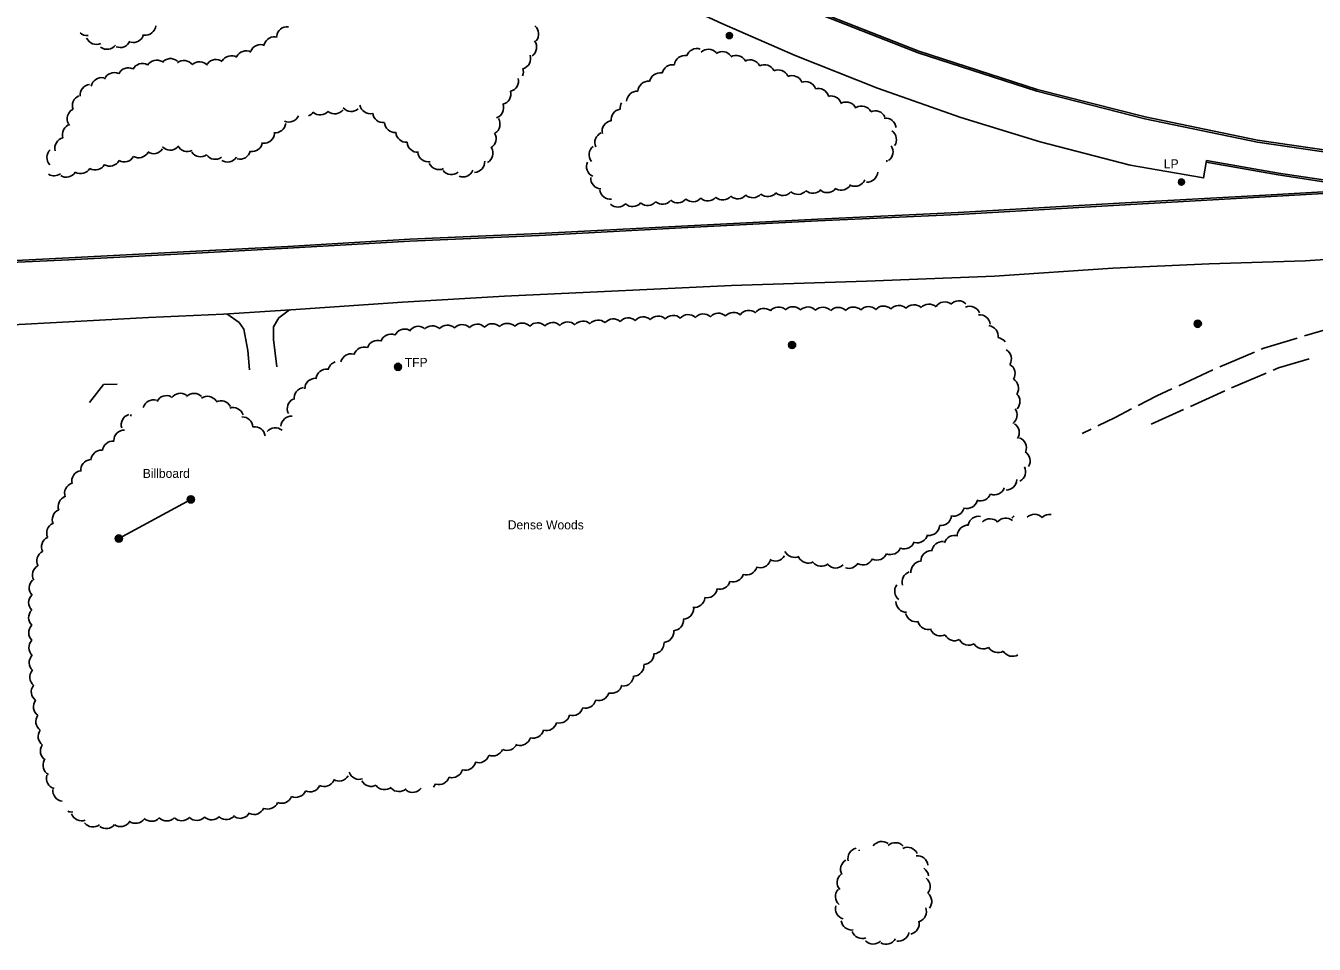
# Model space of a CAD drawing. Extents: x 2402803 to 2427059, y 6985292 to 6997652.
# Drawn here: x 2417036 to 2417720, y 6990478 to 6990966 of the extents above; entities that cross this region are included whole.
import ezdxf

# ---------------------------------------------------------------- set-up
doc = ezdxf.new("R2010")
doc.units = 0
for name, color, linetype in [('p_road - paved curb', 7, 'Continuous'), ('p_road bridge end', 7, 'Continuous'), ('p_road dirt road', 7, 'Continuous'), ('p_structure sign', 7, 'Continuous'), ('p_utility manhole', 7, 'Continuous'), ('p_veg woods', 7, 'Continuous')]:
    doc.layers.add(name, color=color, linetype=linetype)

msp = doc.modelspace()

# ---------------------------------------------------------------- linework, layer by layer
at = {"layer": 'p_road - paved curb'}
for points in [[(2417102.44, 6991155.35), (2417147.44, 6991131.02), (2417202.6, 6991101.41), (2417246.57, 6991077.7), (2417304.09, 6991046.19), (2417352.2, 6991020.88), (2417398.41, 6990996.87), (2417450.39, 6990974.63), (2417510.07, 6990951.19), (2417573, 6990930.87), (2417630.32, 6990916.28), (2417690.09, 6990903.9), (2417747.18, 6990895.52), (2417798.03, 6990890.45), (2417854.87, 6990887.91), (2417913.31, 6990887.8), (2417972.37, 6990890.82), (2418042.27, 6990897.81), (2418103.6, 6990905.73), (2418162.42, 6990914.12), (2418202.32, 6990920.88), (2418234.72, 6990926.56)], [(2417102.92, 6991156.23), (2417147.91, 6991131.9), (2417203.07, 6991102.29), (2417247.05, 6991078.58), (2417304.56, 6991047.07), (2417352.66, 6991021.77), (2417398.84, 6990997.77), (2417450.77, 6990975.56), (2417510.41, 6990952.13), (2417573.28, 6990931.83), (2417630.54, 6990917.25), (2417690.26, 6990904.89), (2417747.3, 6990896.51), (2417798.1, 6990891.45), (2417854.89, 6990888.91), (2417913.29, 6990888.8), (2417972.29, 6990891.82), (2418042.16, 6990898.8), (2418103.47, 6990906.72), (2418162.27, 6990915.11), (2418202.15, 6990921.87), (2418234.55, 6990927.54)], [(2417663.11, 6990894.16), (2417661.52, 6990884.87), (2417622.52, 6990891.62), (2417574.86, 6990904.07), (2417532.81, 6990916.94), (2417488.56, 6990932.5), (2417444.88, 6990949.85), (2417405.95, 6990966.76), (2417367, 6990984.85), (2417320.93, 6991010.25), (2417251.16, 6991048.68), (2417181.38, 6991084.69), (2417135.29, 6991109.88), (2417079.87, 6991140.57)], [(2417059.26, 6990808.45), (2417101.64, 6990810.69), (2417141.49, 6990812.59), (2417177.14, 6990814.86), (2417236.42, 6990818.89), (2417290.57, 6990822.07), (2417343.62, 6990824.5), (2417410.95, 6990827.73), (2417482.71, 6990830.05), (2417550.61, 6990832.77), (2417613.32, 6990837.02), (2417664.45, 6990839.19), (2417715.44, 6990840.89), (2417784.2, 6990845.4), (2417846.99, 6990849.53), (2417920.59, 6990854.42), (2417977.98, 6990859.34), (2418035.61, 6990865.3), (2418095.09, 6990871.4), (2418150.63, 6990879.02), (2418192.97, 6990885.87), (2418233.97, 6990894.31)], [(2417059.4, 6990841.44), (2417123.56, 6990844.76), (2417175.58, 6990847.48), (2417240.37, 6990851.29), (2417308.91, 6990854.29), (2417384.53, 6990858.31), (2417456.81, 6990862.03), (2417531.29, 6990865.44), (2417616.76, 6990870.46), (2417694.42, 6990874.73), (2417747.01, 6990877.79), (2417747.93, 6990879.23), (2417746.6, 6990880.59), (2417701.33, 6990887.45), (2417663.17, 6990894.15)], [(2417059.35, 6990842.44), (2417123.51, 6990845.76), (2417175.52, 6990848.48), (2417240.32, 6990852.29), (2417308.86, 6990855.29), (2417384.48, 6990859.31), (2417456.76, 6990863.03), (2417531.24, 6990866.44), (2417616.7, 6990871.46), (2417694.36, 6990875.73), (2417746.44, 6990878.76), (2417746.66, 6990879.1), (2417746.12, 6990879.65), (2417701.17, 6990886.46), (2417663, 6990893.17)], [(2416376.23, 6990807.97), (2416409.87, 6990809.27), (2416455.68, 6990811.49), (2416499.1, 6990813.5), (2416568.1, 6990817.29), (2416613.62, 6990819.85), (2416667.55, 6990822.24), (2416712.93, 6990824.69), (2416771.57, 6990827.77), (2416817.44, 6990829.71), (2416872.59, 6990832.63), (2416932.61, 6990836.35), (2416984.19, 6990838.59), (2417020.51, 6990840.51), (2417059.35, 6990842.44)], [(2416376.27, 6990806.97), (2416409.91, 6990808.27), (2416455.73, 6990810.49), (2416499.15, 6990812.5), (2416568.16, 6990816.29), (2416613.67, 6990818.85), (2416667.6, 6990821.24), (2416712.98, 6990823.69), (2416771.62, 6990826.77), (2416817.49, 6990828.71), (2416872.65, 6990831.63), (2416932.66, 6990835.35), (2416984.24, 6990837.59), (2417020.56, 6990839.51), (2417059.4, 6990841.44)], [(2417143.15, 6990812.7), (2417149.81, 6990808.03), (2417152.21, 6990804.5), (2417154.37, 6990793.29), (2417155.27, 6990782.99)], [(2417176.46, 6990814.82), (2417170.8, 6990810.5), (2417167.93, 6990805.72), (2417167.97, 6990799.1), (2417169.63, 6990784.56)], [(2417059.26, 6990808.45), (2417026.27, 6990806.74), (2416971.75, 6990800.45), (2416920.81, 6990798.82)]]:
    msp.add_lwpolyline(points, dxfattribs=at)
at = {"layer": 'p_road bridge end'}
msp.add_lwpolyline([(2417070.31, 6990765.63), (2417077.76, 6990775.22), (2417084.96, 6990775.39)], dxfattribs=at)
at = {"layer": 'p_road dirt road'}
for p, q in [((2417688.5, 6990792.4), (2417670.16, 6990784.64)), ((2417666.51, 6990783.05), (2417648.41, 6990774.55)), ((2417694.85, 6990781.24), (2417676.46, 6990773.38)), ((2417672.8, 6990771.78), (2417654.59, 6990763.54)), ((2417650.94, 6990761.89), (2417633.83, 6990754.14)), ((2417601.87, 6990751.45), (2417597.11, 6990749.1))]:
    msp.add_line(p, q, dxfattribs=at)
for points in [[(2417734.46, 6990805.94), (2417724.84, 6990803.86), (2417715.11, 6990800.96)], [(2417711.28, 6990799.81), (2417693.52, 6990794.52), (2417692.17, 6990793.95)], [(2417717.59, 6990788.72), (2417701.31, 6990784), (2417698.52, 6990782.81)], [(2417644.79, 6990772.85), (2417636.77, 6990769.08), (2417626.87, 6990764.01)], [(2417623.31, 6990762.19), (2417614.61, 6990757.73), (2417605.46, 6990753.22)]]:
    msp.add_lwpolyline(points, dxfattribs=at)
at = {"layer": 'p_structure sign'}
msp.add_line((2417124.09, 6990714.19), (2417085.87, 6990693.41), dxfattribs=at)
for centre, radius in [((2417124.09, 6990714.19), 1.9), ((2417124.09, 6990714.19), 1.44), ((2417124.09, 6990714.19), 0.973), ((2417124.09, 6990714.19), 0.539), ((2417124.09, 6990714.19), 0.192), ((2417085.87, 6990693.41), 1.9), ((2417085.87, 6990693.41), 1.44), ((2417085.87, 6990693.41), 0.973), ((2417085.87, 6990693.41), 0.539), ((2417085.87, 6990693.41), 0.192)]:
    msp.add_circle(centre, radius, dxfattribs=at)
at = {"layer": 'p_utility manhole'}
for centre, radius in [((2417409.89, 6990960.38), 1.6), ((2417409.89, 6990960.38), 1.3), ((2417409.89, 6990960.38), 1), ((2417409.89, 6990960.38), 0.539), ((2417409.89, 6990960.38), 0.192), ((2417649.82, 6990882.66), 1.6), ((2417649.82, 6990882.66), 1.3), ((2417649.82, 6990882.66), 1), ((2417649.82, 6990882.66), 0.539), ((2417649.82, 6990882.66), 0.192), ((2417658.47, 6990807.42), 1.9), ((2417658.47, 6990807.42), 1.44), ((2417658.47, 6990807.42), 0.973), ((2417658.47, 6990807.42), 0.539), ((2417658.47, 6990807.42), 0.192), ((2417443.17, 6990796.14), 1.9), ((2417443.17, 6990796.14), 1.44), ((2417443.17, 6990796.14), 0.973), ((2417443.17, 6990796.14), 0.539), ((2417443.17, 6990796.14), 0.192), ((2417234.03, 6990784.53), 1.9), ((2417234.03, 6990784.53), 1.44), ((2417234.03, 6990784.53), 0.973), ((2417234.03, 6990784.53), 0.539), ((2417234.03, 6990784.53), 0.192)]:
    msp.add_circle(centre, radius, dxfattribs=at)
at = {"layer": 'p_veg woods'}
for centre, start, end in [((2417099.9, 6990966.29), 262.38636, 352.38636), ((2417175.27, 6990959.46), 83.80019, 173.80019), ((2417303.04, 6990961.18), 320.04115, 50.04115), ((2417069.07, 6990966.05), 229.20451, 274.41888), ((2417073.94, 6990961.35), 204.26573, 294.26573), ((2417086.58, 6990959.71), 247.00321, 337.00321), ((2417093.51, 6990962.36), 255.4849, 345.4849), ((2417161.12, 6990949.97), 68.41658, 158.41658), ((2417168.49, 6990954.13), 74.97072, 164.97072), ((2417301.95, 6990954.21), 306.00334, 36.00334), ((2417079.58, 6990958.75), 233.26308, 323.26308), ((2417145.57, 6990944.08), 59.24277, 149.24277), ((2417153.43, 6990946.62), 62.94963, 152.94963), ((2417298.76, 6990948.19), 288.10025, 18.10025), ((2417386.3, 6990944.17), 81.27856, 171.27856), ((2417392.65, 6990947.87), 72.17731, 162.17731), ((2417398.79, 6990947.49), 43.26698, 133.26698), ((2417406.17, 6990946.27), 35.57782, 125.57782), ((2417413.47, 6990944.26), 29.38115, 119.38115), ((2417090.86, 6990937.62), 64.04367, 154.04367), ((2417098.38, 6990939.96), 62.16817, 152.16817), ((2417105.92, 6990941.75), 58.63933, 148.63933), ((2417113.33, 6990942.54), 50.58906, 140.58906), ((2417120.42, 6990941.52), 37.96301, 127.96301), ((2417128.66, 6990940.85), 41.92596, 131.92596), ((2417137.36, 6990942.06), 52.74796, 142.74796), ((2417294.92, 6990941.29), 336.98544, 16.62024), ((2417379.73, 6990939.28), 78.65485, 168.65485), ((2417420.93, 6990941.83), 27.18653, 117.18653), ((2417428.46, 6990939.29), 26.35839, 116.35839), ((2417435.8, 6990936.52), 24.2349, 114.2349), ((2417076.79, 6990932.47), 79.03501, 169.03501), ((2417083.5, 6990935.11), 67.25347, 157.25347), ((2417292.37, 6990936.3), 284.40693, 14.40693), ((2417367, 6990930.53), 86.46681, 176.46681), ((2417373.1, 6990934.99), 80.2133, 170.2133), ((2417443.11, 6990933.52), 22.77847, 112.77847), ((2417450.33, 6990930.34), 21.17139, 111.17139), ((2417066.84, 6990923.26), 112.12086, 202.12086), ((2417070.98, 6990928.88), 97.24054, 187.24054), ((2417288.3, 6990929.42), 284.40693, 14.40693), ((2417361.01, 6990925.23), 86.46681, 176.46681), ((2417457.03, 6990926.73), 15.55697, 105.55697), ((2417463.89, 6990922.69), 15.15031, 105.15031), ((2417209.21, 6990925.75), 220.68205, 310.68205), ((2417219.29, 6990924.59), 191.50363, 281.50363), ((2417284.42, 6990922.07), 289.00391, 19.00391), ((2417357.59, 6990922.03), 150.85072, 187.52114), ((2417471.94, 6990919.48), 24.54885, 114.54885), ((2417480.03, 6990917.38), 29.61488, 119.61488), ((2417064.06, 6990916.2), 117.82574, 207.82574), ((2417176.09, 6990920.15), 246.20809, 336.20809), ((2417184.64, 6990923.22), 289.00021, 320.93341), ((2417192.77, 6990923.93), 228.4751, 318.4751), ((2417200.49, 6990924.52), 231.87054, 321.87054), ((2417226.21, 6990919.83), 185.65469, 275.65469), ((2417282.51, 6990913.35), 301.73769, 31.73769), ((2417348, 6990909.64), 102.33886, 192.33886), ((2417352.73, 6990915.68), 97.52114, 187.52114), ((2417487.28, 6990914.83), 25.06155, 115.06155), ((2417492.81, 6990910.89), 7.66552, 97.66552), ((2417061.59, 6990907.82), 107.675, 197.675), ((2417162.82, 6990908.88), 265.99981, 355.99981), ((2417168.83, 6990914.47), 262.95986, 352.95986), ((2417232.46, 6990914.64), 183.78346, 273.78346), ((2417238.51, 6990909.39), 183.50005, 273.50005), ((2417280.44, 6990905.69), 300.94699, 30.94699), ((2417344.11, 6990903.54), 113.54599, 203.54599), ((2417492.94, 6990905.17), 325.51434, 55.51434), ((2417057.56, 6990900.64), 104.2606, 194.2606), ((2417113.11, 6990905.22), 223.60954, 313.60954), ((2417122.25, 6990904.44), 206.59022, 296.59022), ((2417156.52, 6990904.46), 261.69866, 351.69866), ((2417244.5, 6990904.1), 183.50005, 273.50005), ((2417341.1, 6990897.15), 128.41223, 218.41223), ((2417491.13, 6990898.72), 304.1638, 34.1638), ((2417053.38, 6990895.74), 133.57964, 223.57964), ((2417081.04, 6990896.78), 240.8217, 330.8217), ((2417088.73, 6990898.96), 240.96365, 330.96365), ((2417096.46, 6990901.18), 240.29635, 330.29635), ((2417104.39, 6990903.34), 236.63273, 326.63273), ((2417129.18, 6990901.74), 215.21198, 305.21198), ((2417136.98, 6990900.37), 216.28357, 306.28357), ((2417143.53, 6990898.92), 237.14981, 327.14981), ((2417150.06, 6990900.4), 256.5115, 346.5115), ((2417250.1, 6990899.01), 189.75454, 279.75454), ((2417278.78, 6990897.96), 299.75829, 29.75829), ((2417488.02, 6990892.55), 8.12049, 17.87736), ((2417057.94, 6990890.88), 238.57969, 328.57969), ((2417065.67, 6990892.77), 239.15663, 329.15663), ((2417073.37, 6990894.69), 240.15353, 330.15353), ((2417255.76, 6990894.89), 204.81518, 294.81518), ((2417262.37, 6990892.28), 218.48084, 308.48084), ((2417268.44, 6990891), 248.85623, 338.85622), ((2417274.4, 6990893.43), 273.12185, 3.12185), ((2417339.71, 6990890.88), 155.44035, 245.44035), ((2417482.98, 6990888.25), 266.73695, 356.73695), ((2417051.48, 6990891.62), 239.46066, 306.79872), ((2417341.94, 6990884.68), 176.64634, 266.64634), ((2417469.25, 6990883.97), 241.73926, 331.73926), ((2417476.61, 6990886.07), 246.76693, 336.76693), ((2417346.78, 6990879.13), 186.15383, 276.15383), ((2417382.41, 6990877.24), 229.40303, 319.40303), ((2417390.46, 6990877.84), 228.3705, 318.3705), ((2417398.41, 6990878.27), 228.82294, 318.82294), ((2417406.37, 6990878.8), 229.21719, 319.21719), ((2417414.34, 6990879.39), 229.22839, 319.22839), ((2417422.32, 6990879.98), 229.22849, 319.22849), ((2417430.29, 6990880.57), 229.24011, 319.24011), ((2417438.26, 6990881.16), 229.24011, 319.24011), ((2417446.24, 6990881.75), 229.2541, 319.2541), ((2417454.22, 6990882.34), 229.25796, 319.25796), ((2417461.87, 6990882.7), 234.24191, 324.24191), ((2417350.68, 6990875.02), 226.71755, 316.71755), ((2417358.53, 6990875.28), 228.85379, 318.85379), ((2417366.45, 6990875.84), 229.72771, 319.72771), ((2417374.4, 6990876.52), 230.02024, 320.02024), ((2417524.15, 6990813.34), 54.13933, 144.13933), ((2417531.62, 6990813.94), 47.15929, 137.15929), ((2417380.06, 6990806.24), 47.87882, 137.87883), ((2417388.04, 6990806.61), 47.68001, 137.68001), ((2417396.03, 6990806.99), 47.68001, 137.68001), ((2417404.03, 6990807.38), 47.802, 137.802), ((2417412.03, 6990807.83), 48.06858, 138.06858), ((2417420.24, 6990808.85), 51.84064, 141.84064), ((2417428.21, 6990809.92), 52.42902, 142.42902), ((2417435.99, 6990810.66), 49.85901, 139.85901), ((2417443.72, 6990810.82), 45.97649, 135.97649), ((2417451.6, 6990810.72), 44.28467, 134.28467), ((2417459.56, 6990810.51), 43.72426, 133.72426), ((2417467.64, 6990810.46), 44.86864, 134.86864), ((2417475.74, 6990810.66), 46.34152, 136.34152), ((2417483.76, 6990810.88), 46.65524, 136.65524), ((2417491.78, 6990811.18), 47.15142, 137.15142), ((2417499.79, 6990811.52), 47.44833, 137.44833), ((2417507.78, 6990811.86), 47.44833, 137.44833), ((2417515.78, 6990812.23), 47.65161, 137.65161), ((2417537.46, 6990811.05), 22.94816, 112.94816), ((2417542.76, 6990806.52), 6.85083, 96.85083), ((2417244.79, 6990800.44), 56.52661, 146.52661), ((2417252.21, 6990800.7), 47.99476, 137.99476), ((2417260.18, 6990801.06), 47.63306, 137.63306), ((2417268.15, 6990801.35), 47.23962, 137.23962), ((2417276.1, 6990801.58), 46.61214, 136.61214), ((2417284.1, 6990801.8), 46.61214, 136.61214), ((2417292.08, 6990801.99), 46.42329, 136.42329), ((2417300.05, 6990802.14), 45.98784, 135.98784), ((2417308.05, 6990802.28), 46.03211, 136.03211), ((2417316.08, 6990802.46), 46.4928, 136.4928), ((2417324.11, 6990802.74), 47.05888, 137.05888), ((2417332.19, 6990803.22), 48.32519, 138.32519), ((2417340.2, 6990803.76), 48.83423, 138.83423), ((2417348.21, 6990804.35), 49.16507, 139.16507), ((2417356.18, 6990804.92), 49.00677, 139.00677), ((2417364.13, 6990805.43), 48.62051, 138.62051), ((2417372.09, 6990805.86), 48.20249, 138.20249), ((2417546.89, 6990800.84), 351.9907, 81.9907), ((2417223.2, 6990792.98), 71.74393, 161.74393), ((2417230.31, 6990796.3), 69.62412, 159.62412), ((2417237.52, 6990798.97), 65.13048, 155.13048), ((2417551.7, 6990794.45), 36.90351, 81.9907), ((2417209.21, 6990785.87), 76.20963, 166.20963), ((2417216.08, 6990789.4), 72.18567, 162.18567), ((2417553.94, 6990788.77), 328.738, 58.738), ((2417202.51, 6990781.83), 108.44131, 168.69552), ((2417555.84, 6990781), 328.738, 58.738), ((2417190.18, 6990772.82), 88.96907, 178.96907), ((2417196.1, 6990777.66), 83.91749, 173.91749), ((2417557.74, 6990773.23), 328.738, 58.738), ((2417184.56, 6990767.95), 97.85375, 187.85375), ((2417104.24, 6990761.38), 73.89007, 163.89007), ((2417111.19, 6990763.65), 63.70082, 153.70082), ((2417118.5, 6990764.86), 54.95293, 144.95292), ((2417125.81, 6990764.82), 44.87018, 134.87018), ((2417132.91, 6990763.27), 34.13004, 124.13004), ((2417139.98, 6990760.91), 26.41896, 116.41896), ((2417180.91, 6990762.41), 117.05925, 207.05925), ((2417558.46, 6990766.12), 316.90406, 46.90406), ((2417092.78, 6990753.83), 107.29502, 197.29502), ((2417097.86, 6990757.96), 167.60851, 175.28566), ((2417146.42, 6990757.31), 17.46073, 107.46073), ((2417151.39, 6990752.35), 2.3672, 92.3672), ((2417177.49, 6990752.73), 86.63966, 176.63966), ((2417556.93, 6990758.99), 305.99255, 35.99255), ((2417088.84, 6990745.35), 89.74522, 179.74522), ((2417157.91, 6990747.1), 7.72361, 97.72361), ((2417168.85, 6990746.54), 49.92344, 139.92344), ((2417558.1, 6990749.69), 325.95272, 55.95272), ((2417082.81, 6990739.5), 84.01733, 174.01733), ((2417561.89, 6990741.58), 338.84943, 68.84943), ((2417076.71, 6990734.73), 87.60058, 177.60058), ((2417563.88, 6990734.57), 328.91264, 58.91264), ((2417071.28, 6990729.69), 96.26658, 186.26658), ((2417561.5, 6990728.97), 296.95215, 26.95215), ((2417066.56, 6990723.93), 103.56909, 193.56909), ((2417556.81, 6990724.81), 269.13062, 359.13062), ((2417062.72, 6990717.41), 108.84259, 198.84259), ((2417543.18, 6990719.04), 250.06603, 340.06603), ((2417550.48, 6990722.27), 250.29187, 340.29187), ((2417059.3, 6990710.5), 111.36482, 201.36482), ((2417528.95, 6990710.97), 255.24358, 345.24358), ((2417535.97, 6990715.02), 253.66892, 343.66892), ((2417056.16, 6990703.39), 112.69612, 202.69612), ((2417522.11, 6990705.96), 262.07016, 352.07016), ((2417542.11, 6990699.57), 78.29811, 168.29811), ((2417548.18, 6990698.26), 43.68221, 133.68221), ((2417556.61, 6990698.6), 50.35097, 140.35097), ((2417564.88, 6990701.4), 134.8865, 150.21378), ((2417571.89, 6990700.65), 44.60486, 134.60486), ((2417579.88, 6990700.6), 81.75594, 134.60486), ((2417053.22, 6990696.28), 114.8758, 204.8758), ((2417515.86, 6990700.72), 264.2555, 354.2555), ((2417536.49, 6990694.85), 86.61216, 176.61216), ((2417050.51, 6990688.99), 116.43381, 206.43381), ((2417502.63, 6990693.56), 250.90852, 340.90852), ((2417509.53, 6990696.78), 256.50992, 346.50992), ((2417522.97, 6990686.14), 84.28186, 174.28186), ((2417529.44, 6990689.46), 73.43647, 163.43647), ((2417047.99, 6990681.59), 117.94431, 207.94431), ((2417434.25, 6990687.11), 239.07639, 329.07639), ((2417444.46, 6990689.04), 205.93686, 295.93686), ((2417451.77, 6990686.01), 207.21946, 297.21946), ((2417480.76, 6990685.05), 243.90029, 333.90029), ((2417488.11, 6990687.59), 246.91572, 336.91572), ((2417495.43, 6990690.57), 248.08159, 338.08159), ((2417517.16, 6990681.36), 91.13705, 181.13705), ((2417045.66, 6990674.05), 119.14406, 209.14406), ((2417419.01, 6990679.76), 251.89816, 341.89816), ((2417426.32, 6990683.54), 248.72343, 338.72343), ((2417458.7, 6990684.29), 219.19863, 309.19863), ((2417466.24, 6990683.42), 225.17521, 315.17521), ((2417473.32, 6990683.21), 251.79813, 329.10352), ((2417507.14, 6990670.37), 108.02976, 198.02976), ((2417511.89, 6990675.74), 95.41189, 185.41189), ((2417043.92, 6990667.25), 133.07638, 223.07638), ((2417404.77, 6990672.13), 254.19724, 344.19724), ((2417411.87, 6990676.06), 252.53601, 342.53601), ((2417503.27, 6990665.49), 142.91429, 232.91429), ((2417043.64, 6990659.38), 134.91736, 224.91736), ((2417391.25, 6990662.46), 263.24171, 353.24171), ((2417397.82, 6990667.6), 258.46091, 348.46091), ((2417043.64, 6990651.42), 135.51324, 225.51324), ((2417385.3, 6990656.33), 270.91086, 0.91086), ((2417503.91, 6990659.91), 179.99888, 269.99888), ((2417379.91, 6990650.13), 273.94828, 3.94828), ((2417508.96, 6990654.89), 192.7613, 282.7613), ((2417515.45, 6990650.76), 197.02503, 287.02503), ((2417043.72, 6990643.44), 135.65595, 225.65595), ((2417374.74, 6990643.92), 275.05237, 5.05237), ((2417521.94, 6990647.32), 206.56252, 296.56252), ((2417529.45, 6990644.8), 207.58497, 297.58497), ((2417043.78, 6990635.49), 136.40902, 226.40902), ((2417369.57, 6990637.88), 274.38774, 4.38774), ((2417536.91, 6990642.46), 210.25136, 300.25136), ((2417544.62, 6990640.47), 210.75959, 300.75959), ((2417552.37, 6990638.5), 210.75959, 300.75959), ((2417043.95, 6990627.59), 137.79788, 227.79788), ((2417364.2, 6990632.15), 272.26936, 2.26936), ((2417560.13, 6990636.53), 210.75959, 300.75959), ((2417044.31, 6990619.79), 140.55633, 230.55633), ((2417353.42, 6990620.72), 268.35748, 358.35748), ((2417358.91, 6990626.01), 273.76052, 3.76052), ((2417045.06, 6990612), 142.98559, 232.98559), ((2417347.33, 6990616.89), 256.5418, 346.5418), ((2417046.18, 6990604.16), 144.1219, 234.1219), ((2417333.52, 6990609.05), 254.80166, 344.80166), ((2417340.45, 6990613.02), 254.98885, 344.98885), ((2417326.58, 6990605.07), 254.80166, 344.80166), ((2417047.48, 6990596.26), 143.90913, 233.90913), ((2417312.69, 6990597.1), 254.95729, 344.95729), ((2417319.64, 6990601.1), 254.77665, 344.77665), ((2417048.68, 6990588.37), 144.20761, 234.20761), ((2417298.85, 6990589.23), 253.93573, 343.93573), ((2417305.76, 6990593.11), 254.90763, 344.90763), ((2417049.92, 6990580.59), 145.91941, 235.91941), ((2417284.38, 6990583.65), 246.69834, 336.69834), ((2417291.85, 6990586.55), 246.56208, 336.56208), ((2417051.27, 6990573.06), 151.16141, 241.16141), ((2417269.74, 6990576.09), 253.63432, 343.63432), ((2417276.9, 6990580.05), 250.98341, 340.98341), ((2417053.11, 6990566.1), 163.26934, 253.26934), ((2417202.72, 6990570.33), 238.91189, 328.91189), ((2417213.45, 6990571.21), 198.50372, 288.50372), ((2417255.78, 6990568.44), 252.41763, 342.41763), ((2417262.74, 6990572.11), 254.29722, 344.29722), ((2417056.46, 6990559.61), 173.70259, 263.70259), ((2417179.79, 6990561.68), 245.89819, 335.89819), ((2417187.28, 6990564.57), 245.43372, 335.43372), ((2417194.86, 6990567.43), 244.04752, 334.04752), ((2417219.85, 6990567.48), 207.71924, 297.71924), ((2417226.87, 6990565.74), 218.40262, 308.40262), ((2417234.48, 6990564.73), 223.19426, 313.19426), ((2417241.78, 6990564.33), 233.57075, 323.57075), ((2417248.72, 6990565.39), 316.36263, 337.95899), ((2417164.92, 6990555.4), 247.97448, 337.97448), ((2417172.28, 6990558.52), 247.97448, 337.97448), ((2417060.9, 6990553.88), 248.93935, 274.89465), ((2417066.12, 6990549.15), 199.75757, 289.75757), ((2417111.26, 6990549.16), 225.83326, 315.83326), ((2417119.24, 6990549.27), 226.11654, 316.11654), ((2417127.17, 6990549.43), 227.16762, 317.16762), ((2417135.19, 6990549.71), 226.82834, 316.82834), ((2417142.89, 6990549.89), 231.16642, 321.16642), ((2417150.23, 6990550.52), 240.65014, 330.65014), ((2417157.58, 6990552.56), 246.07428, 336.07428), ((2417072.15, 6990545.94), 218.05612, 308.05612), ((2417079.15, 6990545.05), 232.26624, 322.26624), ((2417086.79, 6990546.14), 236.28951, 326.28951), ((2417094.81, 6990547.88), 233.30388, 323.30388), ((2417103.22, 6990548.97), 226.49161, 316.49161), ((2417490.76, 6990526.92), 53.46698, 143.46698), ((2417498.02, 6990526.31), 42.38206, 132.38206), ((2417478.42, 6990523.46), 101.78421, 191.78421), ((2417484.18, 6990526.22), 159.41165, 165.07943), ((2417504.45, 6990523.85), 25.38684, 115.38684), ((2417509.61, 6990519.4), 6.73661, 96.73661), ((2417474.56, 6990517.81), 119.42817, 209.42817), ((2417510.03, 6990513.57), 8.45825, 57.84221), ((2417472.75, 6990510.78), 130.07279, 220.07279), ((2417510.81, 6990508.73), 320.92565, 50.92565), ((2417471.83, 6990503.39), 138.52563, 228.52563), ((2417511.64, 6990500.77), 320.92565, 50.92565), ((2417471.78, 6990496.97), 164.33147, 254.33147), ((2417508.83, 6990495.43), 290.28712, 20.28712), ((2417474.86, 6990491.24), 187.26474, 277.26474), ((2417480.39, 6990486.74), 200.47063, 290.47063), ((2417499.6, 6990485.27), 260.79109, 350.79109), ((2417505.01, 6990488.99), 282.88652, 12.88652), ((2417486.18, 6990483.79), 224.20107, 314.20107), ((2417493.07, 6990483.7), 240.72694, 330.72694)]:
    msp.add_arc(centre, 5.65, start, end, dxfattribs=at)

# ---------------------------------------------------------------- texts
at = {"layer": 'p_structure sign'}
msp.add_text('Billboard', height=4.8, dxfattribs=at).set_placement((2417098.56, 6990725.6))
at = {"layer": 'p_utility manhole'}
for s, p in [('  LP', (2417636.89, 6990889.92)), ('  TFP', (2417234.03, 6990784.53))]:
    msp.add_text(s, height=4.8, dxfattribs=at).set_placement(p)
at = {"layer": 'p_veg woods'}
msp.add_text('Dense Woods', height=4.8, dxfattribs=at).set_placement((2417292.27, 6990698.28))

doc.saveas('drawing.dxf')
